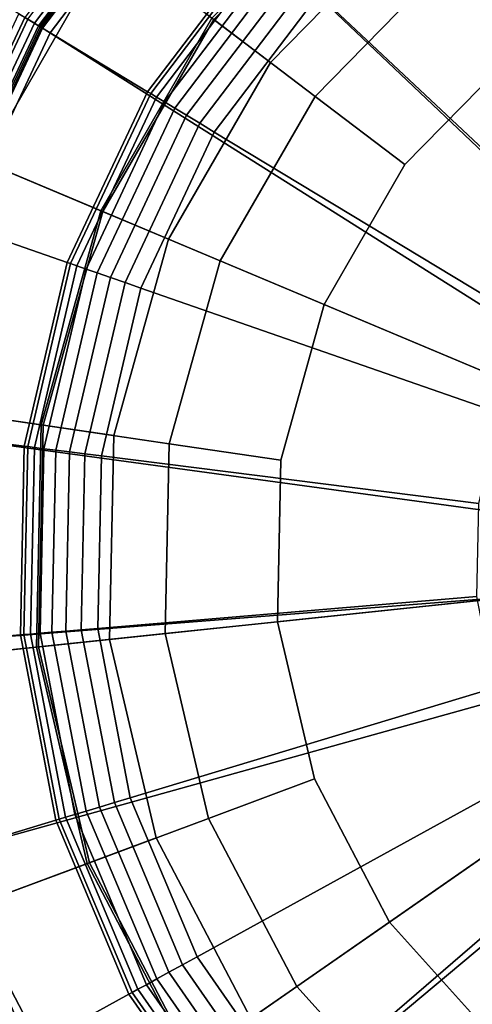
# Model space of a CAD drawing. Extents: x -43.1 to 43.1, y -41.3 to 41.3.
# Tile 246 of 656: x 3.7 to 4.1, y -33.6 to -32.7. Entities that reach past the tile are written whole.
import ezdxf

# ---------------------------------------------------------------- set-up
doc = ezdxf.new("R2010")
doc.units = 0
for name, color, linetype in [('LAMP', 7, 'CONTINUOUS'), ('LAMP_SUPPORT', 18, 'CONTINUOUS'), ('METAL_BASE', 254, 'CONTINUOUS')]:
    doc.layers.add(name, color=color, linetype=linetype)

msp = doc.modelspace()

# ---------------------------------------------------------------- linework, layer by layer
at = {"layer": 'LAMP'}
for points in [[(4.2107, -32.4908, 22.1433), (4.0484, -32.5892, 22.1433), (4.519, -33.1826, 22.1433), (4.3925, -32.4359, 22.1433)], [(3.7575, -32.8628, 22.6428), (3.8609, -32.6834, 22.6428), (3.6659, -32.5355, 22.6352), (3.5317, -32.768, 22.6352)], [(3.9156, -32.7249, 22.1433), (4.0484, -32.5892, 22.1433), (4.0058, -32.5355, 22.6428), (3.8609, -32.6834, 22.6428)], [(3.8627, -32.6847, 25.1939), (4.0071, -32.5372, 25.1939), (4.0808, -32.63, 25.2522), (3.9571, -32.7564, 25.2522)], [(4.0808, -32.63, 25.2522), (4.232, -32.5384, 25.2522), (4.2747, -32.6344, 25.2735), (4.1461, -32.7124, 25.2735)], [(3.5457, -32.7738, 24.9998), (3.6779, -32.5446, 24.9998), (3.7666, -32.6119, 25.107), (3.6483, -32.8169, 25.107)], [(3.9156, -32.7249, 22.1433), (3.8207, -32.8893, 22.1433), (4.519, -33.1826, 22.1433), (4.0484, -32.5892, 22.1433)], [(3.6483, -32.8169, 25.107), (3.7666, -32.6119, 25.107), (3.8627, -32.6847, 25.1939), (3.7595, -32.8636, 25.1939)], [(3.9571, -32.7564, 25.2522), (4.0808, -32.63, 25.2522), (4.1461, -32.7124, 25.2735), (4.0408, -32.8199, 25.2735)], [(3.8207, -32.8893, 22.1433), (3.9156, -32.7249, 22.1433), (3.8609, -32.6834, 22.6428), (3.7575, -32.8628, 22.6428)], [(3.7595, -32.8636, 25.1939), (3.8627, -32.6847, 25.1939), (3.9571, -32.7564, 25.2522), (3.8687, -32.9095, 25.2522)], [(4.0408, -32.8199, 25.2735), (4.1461, -32.7124, 25.2735), (4.519, -33.1826, 25.2735), (3.9656, -32.9502, 25.2735)], [(3.8687, -32.9095, 25.2522), (3.9571, -32.7564, 25.2522), (4.0408, -32.8199, 25.2735), (3.9656, -32.9502, 25.2735)], [(3.7019, -33.0622, 22.6428), (3.7575, -32.8628, 22.6428), (3.5317, -32.768, 22.6352), (3.4596, -33.0265, 22.6352)], [(3.5847, -33.045, 25.107), (3.6483, -32.8169, 25.107), (3.7595, -32.8636, 25.1939), (3.704, -33.0625, 25.1939)], [(3.7697, -33.0722, 22.1433), (3.8207, -32.8893, 22.1433), (3.7575, -32.8628, 22.6428), (3.7019, -33.0622, 22.6428)], [(3.704, -33.0625, 25.1939), (3.7595, -32.8636, 25.1939), (3.8687, -32.9095, 25.2522), (3.8212, -33.0798, 25.2522)], [(3.7697, -33.0722, 22.1433), (3.7658, -33.262, 22.1433), (4.519, -33.1826, 22.1433), (3.8207, -32.8893, 22.1433)], [(3.8212, -33.0798, 25.2522), (3.8687, -32.9095, 25.2522), (3.9656, -32.9502, 25.2735), (3.9252, -33.0951, 25.2735)], [(3.9252, -33.0951, 25.2735), (3.9656, -32.9502, 25.2735), (4.519, -33.1826, 25.2735), (3.9221, -33.2456, 25.2735)], [(3.6976, -33.2692, 22.6428), (3.7019, -33.0622, 22.6428), (3.4596, -33.0265, 22.6352), (3.4541, -33.2949, 22.6352)], [(3.5798, -33.2816, 25.107), (3.5847, -33.045, 25.107), (3.704, -33.0625, 25.1939), (3.6997, -33.269, 25.1939)], [(3.7658, -33.262, 22.1433), (3.7697, -33.0722, 22.1433), (3.7019, -33.0622, 22.6428), (3.6976, -33.2692, 22.6428)], [(3.6997, -33.269, 25.1939), (3.704, -33.0625, 25.1939), (3.8212, -33.0798, 25.2522), (3.8176, -33.2566, 25.2522)], [(3.8176, -33.2566, 25.2522), (3.8212, -33.0798, 25.2522), (3.9252, -33.0951, 25.2735), (3.9221, -33.2456, 25.2735)], [(3.8092, -33.4469, 22.1433), (3.8972, -33.6151, 22.1433), (4.519, -33.1826, 22.1433), (3.7658, -33.262, 22.1433)], [(4.0243, -33.7562, 22.1433), (4.1824, -33.8612, 22.1433), (4.519, -33.1826, 22.1433), (3.8972, -33.6151, 22.1433)], [(3.9565, -33.392, 25.2735), (3.9221, -33.2456, 25.2735), (4.519, -33.1826, 25.2735), (4.0263, -33.5253, 25.2735)], [(4.127, -33.6371, 25.2735), (4.0263, -33.5253, 25.2735), (4.519, -33.1826, 25.2735), (4.2523, -33.7203, 25.2735)], [(3.858, -33.4287, 25.2522), (3.8176, -33.2566, 25.2522), (3.9221, -33.2456, 25.2735), (3.9565, -33.392, 25.2735)], [(3.7469, -33.47, 25.1939), (3.6997, -33.269, 25.1939), (3.8176, -33.2566, 25.2522), (3.858, -33.4287, 25.2522)], [(3.8092, -33.4469, 22.1433), (3.7658, -33.262, 22.1433), (3.6976, -33.2692, 22.6428), (3.7449, -33.4708, 22.6428)], [(3.7449, -33.4708, 22.6428), (3.6976, -33.2692, 22.6428), (3.4541, -33.2949, 22.6352), (3.5154, -33.5562, 22.6352)], [(3.6339, -33.5121, 25.107), (3.5798, -33.2816, 25.107), (3.6997, -33.269, 25.1939), (3.7469, -33.47, 25.1939)], [(3.94, -33.5853, 25.2522), (3.858, -33.4287, 25.2522), (3.9565, -33.392, 25.2735), (4.0263, -33.5253, 25.2735)], [(3.8427, -33.653, 25.1939), (3.7469, -33.47, 25.1939), (3.858, -33.4287, 25.2522), (3.94, -33.5853, 25.2522)], [(3.8972, -33.6151, 22.1433), (3.8092, -33.4469, 22.1433), (3.7449, -33.4708, 22.6428), (3.8409, -33.6542, 22.6428)], [(3.8409, -33.6542, 22.6428), (3.7449, -33.4708, 22.6428), (3.5154, -33.5562, 22.6352), (3.6399, -33.794, 22.6352)], [(3.7437, -33.7219, 25.107), (3.6339, -33.5121, 25.107), (3.7469, -33.47, 25.1939), (3.8427, -33.653, 25.1939)], [(3.6523, -33.7854, 24.9998), (3.5296, -33.5509, 24.9998), (3.6339, -33.5121, 25.107), (3.7437, -33.7219, 25.107)], [(4.0583, -33.7167, 25.2522), (3.94, -33.5853, 25.2522), (4.0263, -33.5253, 25.2735), (4.127, -33.6371, 25.2735)], [(3.9809, -33.8064, 25.1939), (3.8427, -33.653, 25.1939), (3.94, -33.5853, 25.2522), (4.0583, -33.7167, 25.2522)]]:
    msp.add_3dface(points, dxfattribs=at)
at = {"layer": 'LAMP_SUPPORT'}
for points in [[(4.5, -33.1749, 21.5662), (3.9745, -32.4023, 21.5662), (4.1496, -32.306, 21.5662), (4.341, -32.2481, 21.5662)], [(4.5, -33.1749, 21.5662), (3.8232, -32.533, 21.5662), (3.9745, -32.4023, 21.5662)], [(4.2225, -32.4792, 17.7827), (4.0818, -32.5566, 17.7827), (4.284, -32.8473, 17.7827), (4.3598, -32.8056, 17.7827)], [(3.81, -32.5205, 18.8993), (3.6869, -32.6828, 18.8993), (3.7034, -32.6928, 18.8854), (3.8241, -32.5337, 18.8854)], [(3.8175, -32.5276, 22.4966), (3.6957, -32.6881, 22.4966), (3.6895, -32.6844, 22.5079), (3.8122, -32.5226, 22.5079)], [(3.8208, -32.5307, 22.4838), (3.6996, -32.6905, 22.4838), (3.6957, -32.6881, 22.4966), (3.8175, -32.5276, 22.4966)], [(3.822, -32.5318, 22.4698), (3.701, -32.6913, 22.4698), (3.6996, -32.6905, 22.4838), (3.8208, -32.5307, 22.4838)], [(3.8232, -32.533, 21.5662), (3.7024, -32.6922, 21.5662), (3.701, -32.6913, 22.4698), (3.822, -32.5318, 22.4698)], [(4.5, -33.1749, 21.5662), (4.4975, -33.1942, 21.5662), (3.7024, -32.6922, 21.5662), (3.8232, -32.533, 21.5662)], [(3.8241, -32.5337, 18.8854), (3.7034, -32.6928, 18.8854), (3.7105, -32.6971, 18.8701), (3.8301, -32.5394, 18.8701)], [(3.8301, -32.5394, 18.8701), (3.7105, -32.6971, 18.8701), (3.8012, -32.752, 17.848), (3.9074, -32.612, 17.848)], [(4.0818, -32.5566, 17.7827), (3.9602, -32.6615, 17.7827), (4.2185, -32.9039, 17.7827), (4.284, -32.8473, 17.7827)], [(3.9074, -32.612, 17.848), (3.8012, -32.752, 17.848), (3.804, -32.7537, 17.8327), (3.9098, -32.6142, 17.8327)], [(3.9098, -32.6142, 17.8327), (3.804, -32.7537, 17.8327), (3.8094, -32.7569, 17.8188), (3.9144, -32.6185, 17.8188)], [(3.9144, -32.6185, 17.8188), (3.8094, -32.7569, 17.8188), (3.8169, -32.7615, 17.8067), (3.9208, -32.6245, 17.8067)], [(3.9208, -32.6245, 17.8067), (3.8169, -32.7615, 17.8067), (3.8264, -32.7672, 17.7967), (3.9289, -32.6321, 17.7967)], [(3.9289, -32.6321, 17.7967), (3.8264, -32.7672, 17.7967), (3.8375, -32.7739, 17.7891), (3.9384, -32.641, 17.7891)], [(3.9384, -32.641, 17.7891), (3.8375, -32.7739, 17.7891), (3.8499, -32.7814, 17.7843), (3.9489, -32.6509, 17.7843)], [(3.9489, -32.6509, 17.7843), (3.8499, -32.7814, 17.7843), (3.8632, -32.7895, 17.7827), (3.9602, -32.6615, 17.7827)], [(3.9602, -32.6615, 17.7827), (3.8632, -32.7895, 17.7827), (4.1662, -32.9729, 17.7827), (4.2185, -32.9039, 17.7827)], [(3.664, -32.6689, 18.9114), (3.5749, -32.8583, 18.9114), (3.6002, -32.8671, 18.8993), (3.6869, -32.6828, 18.8993)], [(3.6895, -32.6844, 22.5079), (3.6031, -32.8681, 22.5079), (3.5942, -32.865, 22.5173), (3.6814, -32.6795, 22.5173)], [(3.6869, -32.6828, 18.8993), (3.6002, -32.8671, 18.8993), (3.6184, -32.8734, 18.8854), (3.7034, -32.6928, 18.8854)], [(3.6957, -32.6881, 22.4966), (3.6099, -32.8705, 22.4966), (3.6031, -32.8681, 22.5079), (3.6895, -32.6844, 22.5079)], [(3.6996, -32.6905, 22.4838), (3.6143, -32.872, 22.4838), (3.6099, -32.8705, 22.4966), (3.6957, -32.6881, 22.4966)], [(4.4975, -33.1942, 21.5662), (3.5718, -33.0677, 21.5662), (3.6174, -32.8731, 21.5662), (3.7024, -32.6922, 21.5662)], [(3.701, -32.6913, 22.4698), (3.6158, -32.8725, 22.4698), (3.6143, -32.872, 22.4838), (3.6996, -32.6905, 22.4838)], [(3.7024, -32.6922, 21.5662), (3.6174, -32.8731, 21.5662), (3.6158, -32.8725, 22.4698), (3.701, -32.6913, 22.4698)], [(3.7034, -32.6928, 18.8854), (3.6184, -32.8734, 18.8854), (3.6263, -32.8762, 18.8701), (3.7105, -32.6971, 18.8701)], [(3.7105, -32.6971, 18.8701), (3.6263, -32.8762, 18.8701), (3.7264, -32.911, 17.848), (3.8012, -32.752, 17.848)], [(3.8012, -32.752, 17.848), (3.7264, -32.911, 17.848), (3.7295, -32.9121, 17.8327), (3.804, -32.7537, 17.8327)], [(3.804, -32.7537, 17.8327), (3.7295, -32.9121, 17.8327), (3.7354, -32.9141, 17.8188), (3.8094, -32.7569, 17.8188)], [(3.8094, -32.7569, 17.8188), (3.7354, -32.9141, 17.8188), (3.7438, -32.9171, 17.8067), (3.8169, -32.7615, 17.8067)], [(3.8169, -32.7615, 17.8067), (3.7438, -32.9171, 17.8067), (3.7543, -32.9207, 17.7967), (3.8264, -32.7672, 17.7967)], [(3.8264, -32.7672, 17.7967), (3.7543, -32.9207, 17.7967), (3.7665, -32.925, 17.7891), (3.8375, -32.7739, 17.7891)], [(3.8375, -32.7739, 17.7891), (3.7665, -32.925, 17.7891), (3.7802, -32.9297, 17.7843), (3.8499, -32.7814, 17.7843)], [(3.8499, -32.7814, 17.7843), (3.7802, -32.9297, 17.7843), (3.7948, -32.9348, 17.7827), (3.8632, -32.7895, 17.7827)], [(3.8632, -32.7895, 17.7827), (3.7948, -32.9348, 17.7827), (4.1293, -33.0512, 17.7827), (4.1662, -32.9729, 17.7827)], [(3.6263, -32.8762, 18.8701), (3.5812, -33.0689, 18.8701), (3.6863, -33.0821, 17.848), (3.7264, -32.911, 17.848)], [(3.7264, -32.911, 17.848), (3.6863, -33.0821, 17.848), (3.6896, -33.0825, 17.8327), (3.7295, -32.9121, 17.8327)], [(3.7295, -32.9121, 17.8327), (3.6896, -33.0825, 17.8327), (3.6958, -33.0833, 17.8188), (3.7354, -32.9141, 17.8188)], [(3.7354, -32.9141, 17.8188), (3.6958, -33.0833, 17.8188), (3.7046, -33.0844, 17.8067), (3.7438, -32.9171, 17.8067)], [(3.7438, -32.9171, 17.8067), (3.7046, -33.0844, 17.8067), (3.7156, -33.0858, 17.7967), (3.7543, -32.9207, 17.7967)], [(3.7543, -32.9207, 17.7967), (3.7156, -33.0858, 17.7967), (3.7285, -33.0874, 17.7891), (3.7665, -32.925, 17.7891)], [(3.7665, -32.925, 17.7891), (3.7285, -33.0874, 17.7891), (3.7428, -33.0892, 17.7843), (3.7802, -32.9297, 17.7843)], [(3.7802, -32.9297, 17.7843), (3.7428, -33.0892, 17.7843), (3.7582, -33.0912, 17.7827), (3.7948, -32.9348, 17.7827)], [(3.7948, -32.9348, 17.7827), (3.7582, -33.0912, 17.7827), (4.1096, -33.1355, 17.7827), (4.1293, -33.0512, 17.7827)], [(4.4975, -33.1942, 21.5662), (3.5677, -33.2675, 21.5662), (3.5718, -33.0677, 21.5662)], [(3.5812, -33.0689, 18.8701), (3.5771, -33.2667, 18.8701), (3.6827, -33.2578, 17.848), (3.6863, -33.0821, 17.848)], [(3.6863, -33.0821, 17.848), (3.6827, -33.2578, 17.848), (3.686, -33.2576, 17.8327), (3.6896, -33.0825, 17.8327)], [(3.6896, -33.0825, 17.8327), (3.686, -33.2576, 17.8327), (3.6922, -33.257, 17.8188), (3.6958, -33.0833, 17.8188)], [(3.6958, -33.0833, 17.8188), (3.6922, -33.257, 17.8188), (3.701, -33.2563, 17.8067), (3.7046, -33.0844, 17.8067)], [(3.7046, -33.0844, 17.8067), (3.701, -33.2563, 17.8067), (3.7121, -33.2554, 17.7967), (3.7156, -33.0858, 17.7967)], [(3.7156, -33.0858, 17.7967), (3.7121, -33.2554, 17.7967), (3.725, -33.2543, 17.7891), (3.7285, -33.0874, 17.7891)], [(3.7285, -33.0874, 17.7891), (3.725, -33.2543, 17.7891), (3.7394, -33.2531, 17.7843), (3.7428, -33.0892, 17.7843)], [(3.7428, -33.0892, 17.7843), (3.7394, -33.2531, 17.7843), (3.7549, -33.2518, 17.7827), (3.7582, -33.0912, 17.7827)], [(3.7582, -33.0912, 17.7827), (3.7549, -33.2518, 17.7827), (4.1078, -33.222, 17.7827), (4.1096, -33.1355, 17.7827)], [(4.4975, -33.1942, 21.5662), (4.515, -33.2105, 21.5662), (3.6052, -33.4639, 21.5662), (3.5677, -33.2675, 21.5662)], [(4.515, -33.2105, 21.5662), (3.7968, -33.8122, 21.5662), (3.6827, -33.6481, 21.5662), (3.6052, -33.4639, 21.5662)], [(4.515, -33.2105, 21.5662), (3.9426, -33.949, 21.5662), (3.7968, -33.8122, 21.5662)], [(4.515, -33.2105, 21.5662), (4.3023, -34.1181, 21.5662), (4.1136, -34.0525, 21.5662), (3.9426, -33.949, 21.5662)], [(3.7549, -33.2518, 17.7827), (3.785, -33.4095, 17.7827), (4.124, -33.307, 17.7827), (4.1078, -33.222, 17.7827)], [(3.6827, -33.2578, 17.848), (3.7157, -33.4305, 17.848), (3.7188, -33.4295, 17.8327), (3.686, -33.2576, 17.8327)], [(3.686, -33.2576, 17.8327), (3.7188, -33.4295, 17.8327), (3.7248, -33.4277, 17.8188), (3.6922, -33.257, 17.8188)], [(3.6922, -33.257, 17.8188), (3.7248, -33.4277, 17.8188), (3.7333, -33.4251, 17.8067), (3.701, -33.2563, 17.8067)], [(3.701, -33.2563, 17.8067), (3.7333, -33.4251, 17.8067), (3.7439, -33.4219, 17.7967), (3.7121, -33.2554, 17.7967)], [(3.7121, -33.2554, 17.7967), (3.7439, -33.4219, 17.7967), (3.7563, -33.4182, 17.7891), (3.725, -33.2543, 17.7891)], [(3.725, -33.2543, 17.7891), (3.7563, -33.4182, 17.7891), (3.7702, -33.414, 17.7843), (3.7394, -33.2531, 17.7843)], [(3.7394, -33.2531, 17.7843), (3.7702, -33.414, 17.7843), (3.785, -33.4095, 17.7827), (3.7549, -33.2518, 17.7827)], [(3.5771, -33.2667, 18.8701), (3.6142, -33.4611, 18.8701), (3.7157, -33.4305, 17.848), (3.6827, -33.2578, 17.848)], [(3.785, -33.4095, 17.7827), (3.8473, -33.5575, 17.7827), (4.1576, -33.3868, 17.7827), (4.124, -33.307, 17.7827)], [(3.8473, -33.5575, 17.7827), (3.939, -33.6894, 17.7827), (4.207, -33.4579, 17.7827), (4.1576, -33.3868, 17.7827)], [(3.7702, -33.414, 17.7843), (3.8337, -33.565, 17.7843), (3.8473, -33.5575, 17.7827), (3.785, -33.4095, 17.7827)], [(3.7333, -33.4251, 17.8067), (3.8, -33.5836, 17.8067), (3.8097, -33.5782, 17.7967), (3.7439, -33.4219, 17.7967)], [(3.7439, -33.4219, 17.7967), (3.8097, -33.5782, 17.7967), (3.821, -33.572, 17.7891), (3.7563, -33.4182, 17.7891)], [(3.7563, -33.4182, 17.7891), (3.821, -33.572, 17.7891), (3.8337, -33.565, 17.7843), (3.7702, -33.414, 17.7843)], [(3.6142, -33.4611, 18.8701), (3.691, -33.6435, 18.8701), (3.7838, -33.5924, 17.848), (3.7157, -33.4305, 17.848)], [(3.7157, -33.4305, 17.848), (3.7838, -33.5924, 17.848), (3.7867, -33.5909, 17.8327), (3.7188, -33.4295, 17.8327)], [(3.7188, -33.4295, 17.8327), (3.7867, -33.5909, 17.8327), (3.7922, -33.5879, 17.8188), (3.7248, -33.4277, 17.8188)], [(3.7248, -33.4277, 17.8188), (3.7922, -33.5879, 17.8188), (3.8, -33.5836, 17.8067), (3.7333, -33.4251, 17.8067)], [(3.939, -33.6894, 17.7827), (4.0561, -33.7993, 17.7827), (4.2701, -33.5171, 17.7827), (4.207, -33.4579, 17.7827)], [(3.5877, -33.4691, 18.8993), (3.6667, -33.6569, 18.8993), (3.6837, -33.6476, 18.8854), (3.6062, -33.4635, 18.8854)], [(3.6052, -33.4639, 21.5662), (3.6827, -33.6481, 21.5662), (3.6812, -33.6489, 22.4698), (3.6036, -33.4643, 22.4698)], [(3.6062, -33.4635, 18.8854), (3.6837, -33.6476, 18.8854), (3.691, -33.6435, 18.8701), (3.6142, -33.4611, 18.8701)], [(4.0561, -33.7993, 17.7827), (4.1935, -33.8824, 17.7827), (4.3442, -33.562, 17.7827), (4.2701, -33.5171, 17.7827)], [(3.8337, -33.565, 17.7843), (3.9272, -33.6995, 17.7843), (3.939, -33.6894, 17.7827), (3.8473, -33.5575, 17.7827)], [(3.821, -33.572, 17.7891), (3.9163, -33.709, 17.7891), (3.9272, -33.6995, 17.7843), (3.8337, -33.565, 17.7843)], [(3.8, -33.5836, 17.8067), (3.8981, -33.7247, 17.8067), (3.9065, -33.7175, 17.7967), (3.8097, -33.5782, 17.7967)], [(3.8097, -33.5782, 17.7967), (3.9065, -33.7175, 17.7967), (3.9163, -33.709, 17.7891), (3.821, -33.572, 17.7891)], [(3.7922, -33.5879, 17.8188), (3.8914, -33.7305, 17.8188), (3.8981, -33.7247, 17.8067), (3.8, -33.5836, 17.8067)], [(3.691, -33.6435, 18.8701), (3.804, -33.806, 18.8701), (3.8842, -33.7367, 17.848), (3.7838, -33.5924, 17.848)], [(3.7838, -33.5924, 17.848), (3.8842, -33.7367, 17.848), (3.8867, -33.7346, 17.8327), (3.7867, -33.5909, 17.8327)], [(3.7867, -33.5909, 17.8327), (3.8867, -33.7346, 17.8327), (3.8914, -33.7305, 17.8188), (3.7922, -33.5879, 17.8188)]]:
    msp.add_3dface(points, dxfattribs=at)
at = {"layer": 'METAL_BASE'}
for points in [[(14.252, -39.4095, 30.106), (14.2179, -39.4216, 30.241), (0.7699, -1.4457, 30.241), (0.8041, -1.4336, 30.106)], [(14.2179, -39.4216, 29.9709), (14.252, -39.4095, 30.106), (0.8041, -1.4336, 30.106), (0.7699, -1.4457, 29.9709)], [(14.2179, -39.4216, 30.241), (14.1247, -39.4546, 30.3399), (0.6767, -1.4787, 30.3399), (0.7699, -1.4457, 30.241)], [(14.1247, -39.4546, 29.872), (14.2179, -39.4216, 29.9709), (0.7699, -1.4457, 29.9709), (0.6767, -1.4787, 29.872)], [(14.1247, -39.4546, 30.3399), (13.9974, -39.4997, 30.3761), (0.5494, -1.5238, 30.3761), (0.6767, -1.4787, 30.3399)], [(13.9974, -39.4997, 29.8358), (14.1247, -39.4546, 29.872), (0.6767, -1.4787, 29.872), (0.5494, -1.5238, 29.8358)], [(13.9974, -39.4997, 30.3761), (13.8701, -39.5447, 30.3399), (0.4221, -1.5689, 30.3399), (0.5494, -1.5238, 30.3761)], [(13.8701, -39.5447, 29.872), (13.9974, -39.4997, 29.8358), (0.5494, -1.5238, 29.8358), (0.4221, -1.5689, 29.872)], [(13.8701, -39.5447, 30.3399), (13.7769, -39.5777, 30.241), (0.3289, -1.6019, 30.241), (0.4221, -1.5689, 30.3399)], [(13.7769, -39.5777, 29.9709), (13.8701, -39.5447, 29.872), (0.4221, -1.5689, 29.872), (0.3289, -1.6019, 29.9709)], [(13.7769, -39.5777, 30.241), (13.7428, -39.5898, 30.106), (0.2948, -1.6139, 30.106), (0.3289, -1.6019, 30.241)], [(13.7428, -39.5898, 30.106), (13.7769, -39.5777, 29.9709), (0.3289, -1.6019, 29.9709), (0.2948, -1.6139, 30.106)]]:
    msp.add_3dface(points, dxfattribs=at)

doc.saveas('drawing.dxf')
